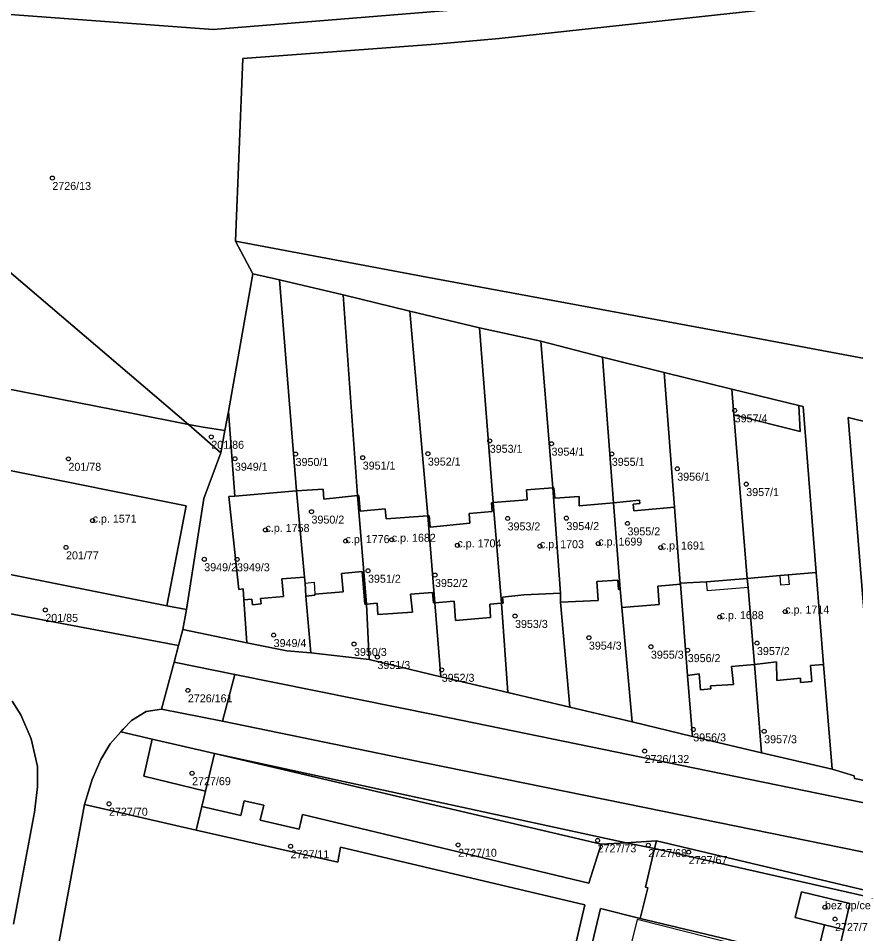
# Model space of a CAD drawing. Extents: x -878211 to -870363, y -1058464 to -1052522.
# Drawn here: x -873441.8 to -873337.1, y -1055699.6 to -1055585.2 of the extents above; entities that cross this region are included whole.
import ezdxf

# ---------------------------------------------------------------- set-up
doc = ezdxf.new("R2010")
doc.units = 0
for name, color, linetype in [('Definiční body', 7, 'Continuous'), ('Polygon budovy', 7, 'Continuous'), ('Polygon parcely', 7, 'Continuous')]:
    doc.layers.add(name, color=color, linetype=linetype)

msp = doc.modelspace()

# ---------------------------------------------------------------- linework, layer by layer
at = {"layer": 'Definiční body'}
for centre in [(-873437.51, -1055605.18994), (-873352.25, -1055634.23994), (-873417.65, -1055637.53994), (-873382.86, -1055638.03994), (-873375.14, -1055638.39994), (-873407.12, -1055639.68994), (-873390.59, -1055639.63994), (-873367.61, -1055639.66994), (-873435.5, -1055640.28994), (-873414.7, -1055640.27994), (-873398.73, -1055640.13994), (-873359.43, -1055641.52994), (-873350.81, -1055643.44994), (-873405.13, -1055646.88994), (-873380.63, -1055647.73994), (-873373.28, -1055647.69994), (-873432.48, -1055648.00994), (-873365.65, -1055648.35994), (-873410.88, -1055649.16994), (-873435.8, -1055651.35994), (-873400.88, -1055650.56994), (-873395.1, -1055650.39994), (-873386.9, -1055651.09994), (-873376.59, -1055651.19994), (-873369.3, -1055650.87994), (-873361.49, -1055651.36994), (-873418.53, -1055652.83994), (-873414.44, -1055652.84994), (-873398.07, -1055654.27994), (-873389.7, -1055654.80994), (-873438.39, -1055659.16994), (-873345.94, -1055659.37994), (-873379.7, -1055659.92994), (-873354.13, -1055660.06994), (-873409.86, -1055662.31994), (-873370.47, -1055662.63994), (-873399.82, -1055663.42994), (-873362.72, -1055663.76994), (-873349.47, -1055663.31994), (-873396.89, -1055665.05994), (-873358.12, -1055664.19994), (-873388.86, -1055666.65994), (-873420.58, -1055669.22994), (-873357.43, -1055674.10994), (-873348.57, -1055674.33994), (-873363.51, -1055676.80994), (-873420.05, -1055679.57994), (-873430.43, -1055683.39994), (-873369.38, -1055687.97994), (-873407.74, -1055688.70994), (-873386.81, -1055688.52994), (-873363.05, -1055688.56994), (-873358, -1055689.43994), (-873340.97, -1055696.32994), (-873339.71, -1055697.80994)]:
    msp.add_circle(centre, 0.25, dxfattribs=at)
at = {"layer": 'Polygon budovy'}
for points in [[(-873423.21, -1055658.67), (-873420.78, -1055646.16), (-873443.25, -1055641.66), (-873445.72, -1055654.15)], [(-873413.58, -1055657.89), (-873412.58, -1055657.84), (-873412.5, -1055658.52), (-873411.43, -1055658.42), (-873411.52, -1055657.74), (-873408.65, -1055657.47), (-873408.85, -1055655.3), (-873405.99, -1055655.07), (-873407, -1055644.27), (-873414.69, -1055644.94), (-873415.46, -1055645), (-873414.23, -1055656.6), (-873413.67, -1055656.55)], [(-873399.4, -1055644.87), (-873403.6, -1055645.31), (-873403.67, -1055644.06), (-873407, -1055644.27), (-873405.99, -1055655.07), (-873405.94, -1055655.83), (-873404.79, -1055655.71), (-873404.71, -1055657.21), (-873401.18, -1055656.91), (-873401.38, -1055654.63), (-873398.8, -1055654.38), (-873398.45, -1055658.45), (-873398.27, -1055658.44)], [(-873382.43, -1055645.76), (-873381.37, -1055658.33), (-873381.19, -1055658.32), (-873381.27, -1055657.58), (-873378.6, -1055657.3), (-873374.03, -1055657.06), (-873374.99, -1055643.92), (-873378.26, -1055644.16), (-873378.17, -1055645.39)], [(-873374.99, -1055643.92), (-873374.03, -1055657.06), (-873374.01, -1055658.18), (-873369.32, -1055658.01), (-873369.48, -1055655.62), (-873366.84, -1055655.44), (-873366.76, -1055656.6), (-873366.55, -1055656.58), (-873367.4, -1055645.79), (-873371.67, -1055646.16), (-873371.7, -1055644.98), (-873374.74, -1055645.22), (-873374.84, -1055643.91)], [(-873399.4, -1055644.87), (-873398.27, -1055658.44), (-873396.91, -1055658.34), (-873396.83, -1055659.74), (-873392.53, -1055659.46), (-873392.76, -1055657.19), (-873390.01, -1055656.97), (-873389.9, -1055658.3), (-873389.72, -1055658.28), (-873390.58, -1055647.41), (-873395.82, -1055647.8), (-873395.93, -1055646.55), (-873399.06, -1055646.84), (-873399.22, -1055644.85)], [(-873390.44, -1055647.4), (-873390.58, -1055647.41), (-873389.72, -1055658.28), (-873387.32, -1055658.08), (-873387.12, -1055660.49), (-873382.75, -1055660.11), (-873382.86, -1055658.45), (-873381.37, -1055658.33), (-873382.43, -1055645.76), (-873382.65, -1055645.78), (-873382.56, -1055646.86), (-873385.45, -1055647.13), (-873385.35, -1055648.31), (-873390.3, -1055648.81)], [(-873364.12, -1055645.87), (-873364.16, -1055645.45), (-873367.4, -1055645.79), (-873366.55, -1055656.58), (-873366.34, -1055658.87), (-873361.67, -1055658.49), (-873361.86, -1055656.19), (-873359.04, -1055655.96), (-873359.05, -1055655.84), (-873359.78, -1055646.33), (-873364.85, -1055646.77), (-873364.93, -1055645.95)], [(-873350.68, -1055655.22), (-873350.58, -1055656.37), (-873349.76, -1055665.99), (-873347.04, -1055665.67), (-873346.98, -1055668), (-873344.04, -1055667.68), (-873344.01, -1055668.23), (-873342.61, -1055668.11), (-873342.78, -1055666.11), (-873341.15, -1055665.98), (-873342.07, -1055654.51), (-873345.57, -1055654.78), (-873345.45, -1055655.99), (-873346.5, -1055656.07), (-873346.57, -1055654.86)], [(-873359.05, -1055655.84), (-873359.04, -1055655.96), (-873358.17, -1055667.36), (-873356.71, -1055667.17), (-873356.54, -1055669.14), (-873355.22, -1055669.02), (-873355.27, -1055668.65), (-873352.42, -1055668.47), (-873352.64, -1055666.22), (-873349.76, -1055665.99), (-873350.58, -1055656.37), (-873355.67, -1055656.8), (-873355.77, -1055655.65)], [(-873341.05, -1055698.51), (-873338.63, -1055699.1), (-873337.85, -1055695.86), (-873343.89, -1055694.4), (-873344.71, -1055697.62)]]:
    msp.add_lwpolyline(points, close=True, dxfattribs=at)
msp.add_lwpolyline([(-873349.49, -1055701.65), (-873364.42, -1055697.85), (-873367.29, -1055709.34)], dxfattribs=at)
at = {"layer": 'Polygon parcely'}
for points in [[(-873560.62, -1055538.33), (-873540.83, -1055553.12), (-873520.87, -1055565.89), (-873495.5, -1055575.92), (-873472.68, -1055582.49), (-873417.4, -1055586.63), (-873380.97, -1055583.66), (-873350.72, -1055578.86), (-873324.09, -1055572.37), (-873293.81, -1055558.61), (-873278.7, -1055551.81), (-873269.04, -1055544.86), (-873247.1, -1055524.38), (-873213.4, -1055490.21)], [(-873555.8, -1055595.55), (-873488.13, -1055647.54), (-873485.16, -1055649.51), (-873481.47, -1055651.45), (-873478.26, -1055652.66), (-873475.17, -1055653.55), (-873470.45, -1055654.45), (-873469.13, -1055654.42), (-873467.64, -1055653.88), (-873466.32, -1055652.86), (-873465.53, -1055651.65), (-873465.12, -1055650.5), (-873475, -1055648.67), (-873472.45, -1055635.72), (-873470.58, -1055626.23), (-873447.84, -1055630.64), (-873427.63, -1055634.58), (-873420.49, -1055635.98), (-873472.69, -1055591.52), (-873472.68, -1055582.49), (-873495.5, -1055575.92), (-873520.87, -1055565.89), (-873540.83, -1055553.12), (-873560.62, -1055538.33)], [(-873304.3, -1055633.72), (-873351.57, -1055624.84), (-873390.74, -1055617.59), (-873414.61, -1055613.08), (-873412.47, -1055617.18), (-873409.13, -1055617.93), (-873401.16, -1055619.77), (-873392.84, -1055621.83), (-873384.15, -1055623.9), (-873376.47, -1055625.59), (-873368.77, -1055627.56), (-873361.07, -1055629.51), (-873352.61, -1055631.58), (-873344.23, -1055633.61), (-873343.68, -1055633.73), (-873342.07, -1055654.51), (-873341.15, -1055665.98), (-873340.06, -1055679.08), (-873337.33, -1055679.89), (-873337.29, -1055680.25), (-873334.45, -1055680.81)], [(-873335.84, -1055662.78), (-873338.08, -1055635.1), (-873329.13, -1055637.31)], [(-873436.66, -1055700.61), (-873433.51, -1055683.48), (-873432.52, -1055680.36), (-873431.45, -1055677.87), (-873430.28, -1055675.92), (-873428.95, -1055674.42), (-873428.65, -1055674.07), (-873427.62, -1055673), (-873425.81, -1055671.88), (-873423.86, -1055671.56), (-873422.29, -1055665.68), (-873421.75, -1055663.61), (-873456.25, -1055657.13)], [(-873334.45, -1055680.81), (-873337.29, -1055680.25), (-873337.33, -1055679.89), (-873340.06, -1055679.08), (-873348.89, -1055677.02), (-873357.51, -1055674.99), (-873365.07, -1055673.15), (-873372.84, -1055671.31), (-873380.62, -1055669.49), (-873388.99, -1055667.54), (-873397.93, -1055665.38), (-873405.23, -1055664.52), (-873408.2, -1055664.3), (-873413.22, -1055663.28), (-873421.22, -1055661.62), (-873421.75, -1055663.61), (-873422.29, -1055665.68), (-873414.71, -1055667.23), (-873389.53, -1055672.31), (-873360.7, -1055678.25), (-873326.32, -1055685.28)], [(-873266.54, -1055695.84), (-873267.34, -1055696.59), (-873269.39, -1055696.65), (-873301.7, -1055690.17), (-873326.32, -1055685.28), (-873360.7, -1055678.25), (-873389.53, -1055672.31), (-873414.71, -1055667.23), (-873416.25, -1055673.09), (-873390.97, -1055678.26), (-873361.07, -1055684.36), (-873327.76, -1055691.15), (-873302.93, -1055696.13), (-873293.04, -1055698.2), (-873278.23, -1055701.26)], [(-873442.38, -1055698.46), (-873439.73, -1055684.43), (-873439.35, -1055681.29), (-873439.35, -1055678.75), (-873440.14, -1055675.26), (-873441.47, -1055672.29), (-873442.53, -1055670.58)], [(-873442.53, -1055670.58), (-873441.47, -1055672.29), (-873440.14, -1055675.26), (-873439.35, -1055678.75), (-873439.35, -1055681.29), (-873439.73, -1055684.43), (-873442.38, -1055698.46)], [(-873278.23, -1055701.26), (-873293.04, -1055698.2), (-873302.93, -1055696.13), (-873327.76, -1055691.15), (-873361.07, -1055684.36), (-873390.97, -1055678.26), (-873416.25, -1055673.09), (-873423.86, -1055671.56), (-873425.81, -1055671.88), (-873427.62, -1055673), (-873428.65, -1055674.07), (-873428.95, -1055674.42), (-873425.02, -1055675.3), (-873417.27, -1055677.12), (-873365.82, -1055688.26), (-873362.04, -1055688.03), (-873304.73, -1055701.6)], [(-873372.78, -1055703.71), (-873370.97, -1055696.02), (-873401.49, -1055688.82), (-873401.83, -1055690.7), (-873419.55, -1055686.7), (-873433.51, -1055683.48), (-873436.66, -1055700.61)], [(-873351.15, -1055700.82), (-873364.06, -1055697.74), (-873369.02, -1055696.48), (-873370.85, -1055704.17)]]:
    msp.add_lwpolyline(points, dxfattribs=at)
for points in [[(-873293.81, -1055558.61), (-873324.09, -1055572.37), (-873350.72, -1055578.86), (-873380.97, -1055583.66), (-873417.4, -1055586.63), (-873472.68, -1055582.49), (-873472.69, -1055591.52), (-873420.49, -1055635.98), (-873418.66, -1055636.34), (-873415.96, -1055636.76), (-873415.5, -1055634.35), (-873412.47, -1055617.18), (-873414.61, -1055613.08), (-873413.71, -1055590.26), (-873389.64, -1055588.45), (-873381.69, -1055587.76), (-873349.78, -1055584.29), (-873342.15, -1055582), (-873323.4, -1055576.41), (-873304.24, -1055569.27), (-873289.22, -1055563.65)], [(-873289.22, -1055563.65), (-873304.24, -1055569.27), (-873323.4, -1055576.41), (-873342.15, -1055582), (-873349.78, -1055584.29), (-873381.69, -1055587.76), (-873389.64, -1055588.45), (-873413.71, -1055590.26), (-873414.61, -1055613.08), (-873390.74, -1055617.59), (-873351.57, -1055624.84), (-873304.3, -1055633.72), (-873257.09, -1055642.81), (-873256.41, -1055598.88), (-873270.13, -1055584.22)], [(-873414.69, -1055644.94), (-873407, -1055644.27), (-873409.13, -1055617.93), (-873412.47, -1055617.18), (-873415.5, -1055634.35)], [(-873399.4, -1055644.87), (-873401.16, -1055619.77), (-873409.13, -1055617.93), (-873407, -1055644.27), (-873403.67, -1055644.06), (-873403.6, -1055645.31)], [(-873399.06, -1055646.84), (-873395.93, -1055646.55), (-873395.82, -1055647.8), (-873390.58, -1055647.41), (-873392.84, -1055621.83), (-873401.16, -1055619.77), (-873399.4, -1055644.87), (-873399.22, -1055644.85)], [(-873382.43, -1055645.76), (-873384.15, -1055623.9), (-873392.84, -1055621.83), (-873390.58, -1055647.41), (-873390.44, -1055647.4), (-873390.3, -1055648.81), (-873385.35, -1055648.31), (-873385.45, -1055647.13), (-873382.56, -1055646.86), (-873382.65, -1055645.78)], [(-873374.99, -1055643.92), (-873376.47, -1055625.59), (-873384.15, -1055623.9), (-873382.43, -1055645.76), (-873378.17, -1055645.39), (-873378.26, -1055644.16)], [(-873374.84, -1055643.91), (-873374.74, -1055645.22), (-873371.7, -1055644.98), (-873371.67, -1055646.16), (-873367.4, -1055645.79), (-873368.77, -1055627.56), (-873376.47, -1055625.59), (-873374.99, -1055643.92)], [(-873364.12, -1055645.87), (-873364.93, -1055645.95), (-873364.85, -1055646.77), (-873359.78, -1055646.33), (-873361.07, -1055629.51), (-873368.77, -1055627.56), (-873367.4, -1055645.79), (-873364.16, -1055645.45)], [(-873352.35, -1055634.78), (-873352.61, -1055631.58), (-873361.07, -1055629.51), (-873359.78, -1055646.33), (-873359.05, -1055655.84), (-873355.77, -1055655.65), (-873350.68, -1055655.22)], [(-873447.84, -1055630.64), (-873452.31, -1055652.94), (-873445.72, -1055654.15), (-873443.25, -1055641.66), (-873420.78, -1055646.16), (-873423.21, -1055658.67), (-873420.73, -1055659.1), (-873418.57, -1055645.26), (-873416.48, -1055639.55), (-873420.49, -1055635.98), (-873427.63, -1055634.58)], [(-873344.23, -1055633.61), (-873352.61, -1055631.58), (-873352.35, -1055634.78), (-873344.06, -1055636.86)], [(-873345.57, -1055654.78), (-873342.07, -1055654.51), (-873343.68, -1055633.73), (-873344.23, -1055633.61), (-873344.06, -1055636.86), (-873352.35, -1055634.78), (-873350.68, -1055655.22), (-873346.57, -1055654.86)], [(-873414.23, -1055656.6), (-873415.46, -1055645), (-873414.69, -1055644.94), (-873415.5, -1055634.35), (-873415.96, -1055636.76), (-873416.48, -1055639.55), (-873418.57, -1055645.26), (-873420.73, -1055659.1), (-873421.22, -1055661.62), (-873413.22, -1055663.28), (-873413.58, -1055657.89), (-873413.67, -1055656.55)], [(-873327.31, -1055662.1), (-873329.13, -1055637.31), (-873338.08, -1055635.1), (-873335.84, -1055662.78), (-873332.31, -1055662.45)], [(-873420.49, -1055635.98), (-873416.48, -1055639.55), (-873415.96, -1055636.76), (-873418.66, -1055636.34)], [(-873423.21, -1055658.67), (-873420.78, -1055646.16), (-873443.25, -1055641.66), (-873445.72, -1055654.15)], [(-873413.58, -1055657.89), (-873412.58, -1055657.84), (-873412.5, -1055658.52), (-873411.43, -1055658.42), (-873411.52, -1055657.74), (-873408.65, -1055657.47), (-873408.85, -1055655.3), (-873405.99, -1055655.07), (-873407, -1055644.27), (-873414.69, -1055644.94), (-873415.46, -1055645), (-873414.23, -1055656.6), (-873413.67, -1055656.55)], [(-873405.84, -1055657.45), (-873404.7, -1055657.31), (-873404.71, -1055657.21), (-873401.18, -1055656.91), (-873401.38, -1055654.63), (-873398.8, -1055654.38), (-873398.45, -1055658.45), (-873398.27, -1055658.44), (-873399.4, -1055644.87), (-873403.6, -1055645.31), (-873403.67, -1055644.06), (-873407, -1055644.27), (-873405.99, -1055655.07), (-873405.94, -1055655.83)], [(-873381.27, -1055657.58), (-873378.6, -1055657.3), (-873374.03, -1055657.06), (-873374.99, -1055643.92), (-873378.26, -1055644.16), (-873378.17, -1055645.39), (-873382.43, -1055645.76), (-873381.37, -1055658.33), (-873381.19, -1055658.32)], [(-873366.84, -1055655.44), (-873366.76, -1055656.6), (-873366.55, -1055656.58), (-873367.4, -1055645.79), (-873371.67, -1055646.16), (-873371.7, -1055644.98), (-873374.74, -1055645.22), (-873374.84, -1055643.91), (-873374.99, -1055643.92), (-873374.03, -1055657.06), (-873374.01, -1055658.18), (-873369.32, -1055658.01), (-873369.48, -1055655.62)], [(-873396.83, -1055659.74), (-873392.53, -1055659.46), (-873392.76, -1055657.19), (-873390.01, -1055656.97), (-873389.9, -1055658.3), (-873389.72, -1055658.28), (-873390.58, -1055647.41), (-873395.82, -1055647.8), (-873395.93, -1055646.55), (-873399.06, -1055646.84), (-873399.22, -1055644.85), (-873399.4, -1055644.87), (-873398.27, -1055658.44), (-873396.91, -1055658.34)], [(-873387.32, -1055658.08), (-873387.12, -1055660.49), (-873382.75, -1055660.11), (-873382.86, -1055658.45), (-873381.37, -1055658.33), (-873382.43, -1055645.76), (-873382.65, -1055645.78), (-873382.56, -1055646.86), (-873385.45, -1055647.13), (-873385.35, -1055648.31), (-873390.3, -1055648.81), (-873390.44, -1055647.4), (-873390.58, -1055647.41), (-873389.72, -1055658.28)], [(-873359.04, -1055655.96), (-873359.05, -1055655.84), (-873359.78, -1055646.33), (-873364.85, -1055646.77), (-873364.93, -1055645.95), (-873364.12, -1055645.87), (-873364.16, -1055645.45), (-873367.4, -1055645.79), (-873366.55, -1055656.58), (-873366.34, -1055658.87), (-873361.67, -1055658.49), (-873361.86, -1055656.19)], [(-873452.31, -1055652.94), (-873459.22, -1055651.63), (-873459.27, -1055652.9), (-873459.04, -1055654.15), (-873457.83, -1055656.04), (-873457.06, -1055656.71), (-873456.25, -1055657.13), (-873421.75, -1055663.61), (-873421.22, -1055661.62), (-873420.73, -1055659.1), (-873423.21, -1055658.67), (-873445.72, -1055654.15)], [(-873398.27, -1055658.44), (-873398.45, -1055658.45), (-873398.8, -1055654.38), (-873401.38, -1055654.63), (-873401.18, -1055656.91), (-873404.71, -1055657.21), (-873404.7, -1055657.31), (-873405.84, -1055657.45), (-873405.23, -1055664.52), (-873397.93, -1055665.38)], [(-873346.98, -1055668), (-873344.04, -1055667.68), (-873344.01, -1055668.23), (-873342.61, -1055668.11), (-873342.78, -1055666.11), (-873341.15, -1055665.98), (-873342.07, -1055654.51), (-873345.57, -1055654.78), (-873346.57, -1055654.86), (-873350.68, -1055655.22), (-873350.58, -1055656.37), (-873349.76, -1055665.99), (-873347.04, -1055665.67)], [(-873405.23, -1055664.52), (-873405.84, -1055657.45), (-873405.94, -1055655.83), (-873405.99, -1055655.07), (-873408.85, -1055655.3), (-873408.65, -1055657.47), (-873411.52, -1055657.74), (-873411.43, -1055658.42), (-873412.5, -1055658.52), (-873412.58, -1055657.84), (-873413.58, -1055657.89), (-873413.22, -1055663.28), (-873408.2, -1055664.3)], [(-873365.07, -1055673.15), (-873366.34, -1055658.87), (-873366.55, -1055656.58), (-873366.76, -1055656.6), (-873366.84, -1055655.44), (-873369.48, -1055655.62), (-873369.32, -1055658.01), (-873374.01, -1055658.18), (-873372.84, -1055671.31)], [(-873352.42, -1055668.47), (-873352.64, -1055666.22), (-873349.76, -1055665.99), (-873350.58, -1055656.37), (-873350.68, -1055655.22), (-873355.77, -1055655.65), (-873359.05, -1055655.84), (-873359.04, -1055655.96), (-873358.17, -1055667.36), (-873356.71, -1055667.17), (-873356.54, -1055669.14), (-873355.22, -1055669.02), (-873355.27, -1055668.65)], [(-873359.04, -1055655.96), (-873361.86, -1055656.19), (-873361.67, -1055658.49), (-873366.34, -1055658.87), (-873365.07, -1055673.15), (-873357.51, -1055674.99), (-873358.17, -1055667.36)], [(-873388.99, -1055667.54), (-873389.72, -1055658.28), (-873389.9, -1055658.3), (-873390.01, -1055656.97), (-873392.76, -1055657.19), (-873392.53, -1055659.46), (-873396.83, -1055659.74), (-873396.91, -1055658.34), (-873398.27, -1055658.44), (-873397.93, -1055665.38)], [(-873374.01, -1055658.18), (-873374.03, -1055657.06), (-873378.6, -1055657.3), (-873381.27, -1055657.58), (-873381.19, -1055658.32), (-873381.37, -1055658.33), (-873380.62, -1055669.49), (-873372.84, -1055671.31)], [(-873380.62, -1055669.49), (-873381.37, -1055658.33), (-873382.86, -1055658.45), (-873382.75, -1055660.11), (-873387.12, -1055660.49), (-873387.32, -1055658.08), (-873389.72, -1055658.28), (-873388.99, -1055667.54)], [(-873423.86, -1055671.56), (-873416.25, -1055673.09), (-873414.71, -1055667.23), (-873422.29, -1055665.68)], [(-873348.89, -1055677.02), (-873349.76, -1055665.99), (-873352.64, -1055666.22), (-873352.42, -1055668.47), (-873355.27, -1055668.65), (-873355.22, -1055669.02), (-873356.54, -1055669.14), (-873356.71, -1055667.17), (-873358.17, -1055667.36), (-873357.51, -1055674.99)], [(-873340.06, -1055679.08), (-873341.15, -1055665.98), (-873342.78, -1055666.11), (-873342.61, -1055668.11), (-873344.01, -1055668.23), (-873344.04, -1055667.68), (-873346.98, -1055668), (-873347.04, -1055665.67), (-873349.76, -1055665.99), (-873348.89, -1055677.02)], [(-873433.51, -1055683.48), (-873419.55, -1055686.7), (-873418.83, -1055683.75), (-873418.39, -1055681.81), (-873426.1, -1055679.93), (-873425.02, -1055675.3), (-873428.95, -1055674.42), (-873430.28, -1055675.92), (-873431.45, -1055677.87), (-873432.52, -1055680.36)], [(-873426.1, -1055679.93), (-873418.39, -1055681.81), (-873417.27, -1055677.12), (-873425.02, -1055675.3)], [(-873413.97, -1055684.86), (-873413.54, -1055683.01), (-873411.1, -1055683.58), (-873411.54, -1055685.43), (-873406.66, -1055686.58), (-873406.25, -1055684.72), (-873370.47, -1055693.3), (-873368.93, -1055688.45), (-873417.27, -1055677.12), (-873418.39, -1055681.81), (-873418.83, -1055683.75)], [(-873417.27, -1055677.12), (-873368.93, -1055688.45), (-873365.82, -1055688.26)], [(-873365.82, -1055688.26), (-873368.93, -1055688.45), (-873370.47, -1055693.3), (-873406.25, -1055684.72), (-873406.66, -1055686.58), (-873411.54, -1055685.43), (-873411.1, -1055683.58), (-873413.54, -1055683.01), (-873413.97, -1055684.86), (-873418.83, -1055683.75), (-873419.55, -1055686.7), (-873401.83, -1055690.7), (-873401.49, -1055688.82), (-873370.97, -1055696.02), (-873372.78, -1055703.71), (-873370.85, -1055704.17), (-873369.02, -1055696.48), (-873364.06, -1055697.74), (-873363.09, -1055693.88), (-873363.41, -1055693.8), (-873362.27, -1055689)], [(-873365.82, -1055688.26), (-873362.27, -1055689), (-873362.04, -1055688.03)], [(-873304.83, -1055701.96), (-873304.73, -1055701.6), (-873362.04, -1055688.03), (-873362.27, -1055689)], [(-873306.85, -1055709.07), (-873304.83, -1055701.96), (-873362.27, -1055689), (-873363.41, -1055693.8), (-873363.09, -1055693.88), (-873364.06, -1055697.74), (-873351.15, -1055700.82), (-873351.19, -1055701.08), (-873348.75, -1055701.66), (-873348.9, -1055702.27), (-873342.34, -1055703.85), (-873341.05, -1055698.51), (-873344.71, -1055697.62), (-873343.89, -1055694.4), (-873337.85, -1055695.86), (-873338.63, -1055699.1), (-873339.19, -1055701.61), (-873306.85, -1055709.85), (-873306.64, -1055709.13)], [(-873341.05, -1055698.51), (-873338.63, -1055699.1), (-873337.85, -1055695.86), (-873343.89, -1055694.4), (-873344.71, -1055697.62)], [(-873331.17, -1055705.72), (-873307.76, -1055711.49), (-873306.85, -1055709.85), (-873339.19, -1055701.61), (-873338.63, -1055699.1), (-873341.05, -1055698.51), (-873342.34, -1055703.85), (-873348.9, -1055702.27), (-873349.47, -1055704.52), (-873342.79, -1055706.25), (-873344.06, -1055710.69), (-873341.86, -1055711.02), (-873341.02, -1055707.8), (-873340.65, -1055707.88), (-873339.68, -1055703.87), (-873331.24, -1055705.99)]]:
    msp.add_lwpolyline(points, close=True, dxfattribs=at)

# ---------------------------------------------------------------- texts
at = {"layer": 'Definiční body'}
for s, p in [('2726/13', (-873437.51, -1055606.679)), ('3957/4', (-873352.25, -1055635.729)), ('201/86', (-873417.65, -1055639.029)), ('3953/1', (-873382.86, -1055639.529)), ('3954/1', (-873375.14, -1055639.889)), ('201/78', (-873435.5, -1055641.779)), ('3949/1', (-873414.7, -1055641.769)), ('3950/1', (-873407.12, -1055641.179)), ('3951/1', (-873398.73, -1055641.629)), ('3952/1', (-873390.59, -1055641.129)), ('3955/1', (-873367.61, -1055641.159)), ('3956/1', (-873359.43, -1055643.019)), ('3957/1', (-873350.81, -1055644.939)), ('c.p. 1571', (-873432.48, -1055648.26)), ('3950/2', (-873405.13, -1055648.379)), ('c.p. 1758', (-873410.88, -1055649.419)), ('3953/2', (-873380.63, -1055649.229)), ('3954/2', (-873373.28, -1055649.189)), ('3955/2', (-873365.65, -1055649.849)), ('c.p. 1776', (-873400.88, -1055650.82)), ('c.p. 1682', (-873395.1, -1055650.649)), ('c.p. 1704', (-873386.9, -1055651.35)), ('c.p. 1703', (-873376.59, -1055651.45)), ('c.p. 1699', (-873369.3, -1055651.129)), ('c.p. 1691', (-873361.49, -1055651.62)), ('201/77', (-873435.8, -1055652.849)), ('3949/2', (-873418.53, -1055654.329)), ('3949/3', (-873414.44, -1055654.339)), ('3951/2', (-873398.07, -1055655.769)), ('3952/2', (-873389.7, -1055656.299)), ('c.p. 1714', (-873345.94, -1055659.629)), ('201/85', (-873438.39, -1055660.659)), ('c.p. 1688', (-873354.13, -1055660.32)), ('3953/3', (-873379.7, -1055661.419)), ('3949/4', (-873409.86, -1055663.809)), ('3954/3', (-873370.47, -1055664.129)), ('3950/3', (-873399.82, -1055664.919)), ('3955/3', (-873362.72, -1055665.259)), ('3956/2', (-873358.12, -1055665.689)), ('3957/2', (-873349.47, -1055664.809)), ('3951/3', (-873396.89, -1055666.549)), ('3952/3', (-873388.86, -1055668.149)), ('2726/161', (-873420.58, -1055670.719)), ('3956/3', (-873357.43, -1055675.599)), ('3957/3', (-873348.57, -1055675.829)), ('2726/132', (-873363.51, -1055678.299)), ('2727/69', (-873420.05, -1055681.069)), ('2727/70', (-873430.43, -1055684.889)), ('2727/73', (-873369.38, -1055689.469)), ('2727/11', (-873407.74, -1055690.199)), ('2727/10', (-873386.81, -1055690.019)), ('2727/68', (-873363.05, -1055690.059)), ('2727/67', (-873358, -1055690.929)), ('bez cp/ce', (-873340.97, -1055696.58)), ('2727/7', (-873339.71, -1055699.299))]:
    msp.add_text(s, height=0.999996, dxfattribs=at).set_placement(p)

doc.saveas('drawing.dxf')
